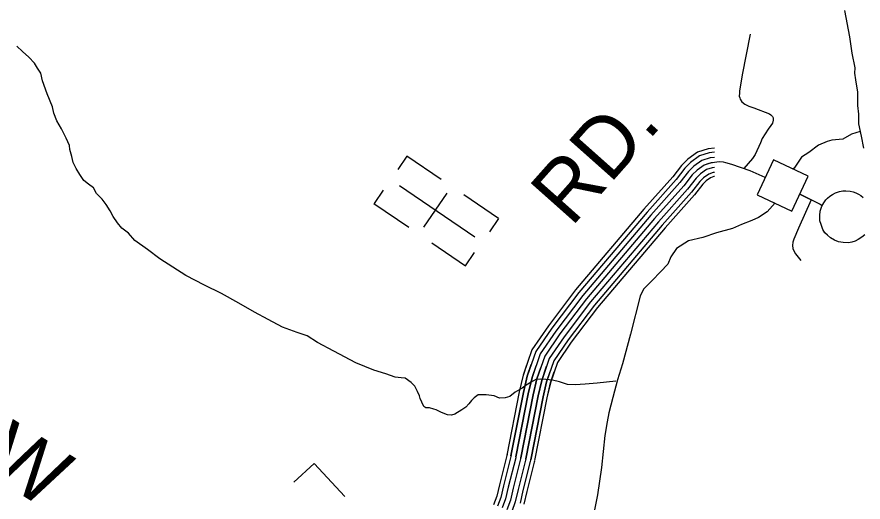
# Model space of a CAD drawing. Extents: x 1788175 to 1969470, y 584502 to 738744.
# Drawn here: x 1926145 to 1931371, y 611833 to 614828 of the extents above; entities that cross this region are included whole.
import ezdxf

# ---------------------------------------------------------------- set-up
doc = ezdxf.new("R2010")
doc.units = 0
for name, color, linetype in [('DESIGN - ROW - Right-of-Way and Easement Labels', 7, 'Continuous'), ('DESIGN - TRANSPORTATION - Text', 7, 'Continuous'), ('DESIGN - UTILITIES - Cable (Underground) with Text', 7, 'Continuous'), ('SURVEY - CONTOURS - Index with Text', 7, 'Continuous'), ('SURVEY - DRAINAGE - Storm Sewer', 7, 'Continuous'), ('SURVEY - TRANSPORTATION - Roads', 7, 'Continuous'), ('SURVEY - VEGETATION - Features with Text', 7, 'Continuous')]:
    doc.layers.add(name, color=color, linetype=linetype)

msp = doc.modelspace()

# ---------------------------------------------------------------- linework, layer by layer
at = {"layer": 'DESIGN - TRANSPORTATION - Text'}
for points in [[(1931257.5, 614867.4), (1931287.5, 614706.1), (1931302.5, 614604.9), (1931321.3, 614514.9), (1931317.5, 614481.2), (1931325, 614439.9), (1931336.3, 614363.1), (1931336.3, 614280.6), (1931343.8, 614228.1), (1931343.8, 614168.1), (1931358.8, 614093.1), (1931373.8, 614018.1)], [(1929845, 612580), (1929729.1, 612567.9), (1929655.2, 612560.8), (1929593.3, 612557.9), (1929545.3, 612559.2), (1929497.2, 612574.6), (1929453, 612586), (1929411, 612589.4), (1929377, 612592.9), (1929351, 612590.5), (1929321.3, 612574.1), (1929291.5, 612555.6), (1929265.8, 612537.3), (1929222.2, 612512.6), (1929188.6, 612484.1), (1929160.7, 612477.7), (1929126.7, 612475.2), (1929092.6, 612488.7), (1929044.1, 612495.8), (1928994.5, 612495.3), (1928968.8, 612477), (1928953, 612460.7), (1928937.3, 612440.5), (1928917.6, 612418.2), (1928893.8, 612401.8), (1928850.2, 612375.1), (1928830.3, 612368.9), (1928804.3, 612372.5), (1928768.1, 612386), (1928733.9, 612403.5), (1928719.9, 612407.3), (1928693.8, 612415), (1928671.8, 612414.7), (1928657.7, 612422.5), (1928645.4, 612450.3), (1928635, 612472.6), (1928630.9, 612488.2), (1928618.5, 612516), (1928602.1, 612547.8), (1928579.8, 612571.6), (1928543.5, 612597.1), (1928519.5, 612600.7), (1928481.5, 612604.2), (1928423.3, 612625.4), (1928349, 612648.4), (1928238.5, 612692.9), (1928103.6, 612765), (1928001, 612817.7), (1927938.5, 612858.8), (1927876.3, 612880), (1927785.9, 612912.7), (1927697.4, 612959.5), (1927612.8, 613006.4), (1927516.2, 613061.1), (1927409.5, 613121.6), (1927302.9, 613172.2), (1927188.2, 613232.6), (1927107.6, 613283.6), (1927027, 613334.5), (1926952.3, 613391.5), (1926873.6, 613448.5), (1926835, 613494), (1926792.6, 613523.4), (1926766.2, 613557.1), (1926739.7, 613596.7), (1926721.3, 613630.5), (1926696.8, 613670.2), (1926672.4, 613703.9), (1926636, 613737.4), (1926617.5, 613773.2), (1926587.2, 613794.8), (1926558.9, 613818.5), (1926534.5, 613856.2), (1926512, 613891.9), (1926493.5, 613929.7), (1926485, 613967.6), (1926472.5, 614009.5), (1926470.2, 614035.5), (1926449.6, 614079.2), (1926420.9, 614136.9), (1926392.2, 614186.6), (1926373.6, 614234.4), (1926365.1, 614272.3), (1926332.1, 614353.9), (1926303.1, 614433.6), (1926292.4, 614481.5), (1926272.1, 614511.3), (1926253.7, 614543), (1926219.2, 614580.6), (1926178.8, 614614.1), (1926144.4, 614647.6)], [(1931353.1, 614121.2), (1931298.8, 614104.3), (1931246.3, 614074.3), (1931178.8, 614066.8), (1931148.8, 614059.3), (1931096.3, 614036.8), (1931036.3, 613991.8), (1930991.3, 613961.8), (1930946.3, 613894.3), (1930938.1, 613887.5)], [(1930828.9, 613680.1), (1930779.3, 613625.4), (1930724.6, 613590.7), (1930684.9, 613570.8), (1930620.3, 613546), (1930565.6, 613521.1), (1930466.3, 613496.3), (1930381.8, 613466.5), (1930292.4, 613446.6), (1930219.3, 613399), (1930184, 613347.8), (1930164.8, 613302.9), (1930120, 613254.9), (1930068.8, 613200.5), (1930014.2, 613148.5), (1929994.3, 613103.8), (1929934.7, 612870.3), (1929885, 612686.5), (1929855.2, 612587.2), (1929825.4, 612477.9), (1929800.6, 612383.5), (1929790.7, 612328.8), (1929775.7, 612244.4), (1929755.9, 612045.7), (1929731.3, 611877.7)], [(1929731.3, 611877.7), (1929703.4, 611743.3)]]:
    msp.add_lwpolyline(points, dxfattribs=at)
at = {"layer": 'DESIGN - UTILITIES - Cable (Underground) with Text'}
for p, q in [((1928553.8, 613968.3), (1928497.9, 613885.8)), ((1928766.2, 613824.2), (1928553.7, 613968.3)), ((1928406.4, 613758.1), (1928350.9, 613676.1)), ((1928799.7, 613741), (1928657.4, 613531.1)), ((1929119.3, 613584.8), (1928905.6, 613729.6)), ((1928350.6, 613675.7), (1928566.4, 613529.3)), ((1929119.1, 613584.7), (1929063.3, 613502.4)), ((1928707.9, 613433.3), (1928916, 613292.2)), ((1928916.1, 613292.3), (1928971.2, 613373.6)), ((1927855.9, 611955.7), (1927981.9, 612071.4)), ((1928169.6, 611867), (1927981.9, 612071.4))]:
    msp.add_line(p, q, dxfattribs=at)
msp.add_lwpolyline([(1928507.9, 613787.5), (1928973.8, 613471.6)], dxfattribs=at)
at = {"layer": 'SURVEY - CONTOURS - Index with Text'}
for points in [[(1930454.1, 614018.2), (1930414.8, 614014.5), (1930349.4, 613993.2), (1930289.4, 613950.2), (1930250.5, 613911.3), (1930196.4, 613841.8), (1930017.7, 613640.7), (1929595.6, 613143.2), (1929427.8, 612922.1), (1929326.3, 612773.8), (1929272.1, 612617.6), (1929248.2, 612514.1), (1929171.5, 612123.1)], [(1930454.1, 613992.4), (1930420, 613989.2), (1930361.2, 613970), (1930306.1, 613930.5), (1930269.8, 613894.2), (1930216.2, 613825.3), (1930037.1, 613623.8), (1929615.6, 613127.1), (1929448.7, 612907), (1929349.4, 612762.1), (1929296.9, 612610.5), (1929273.4, 612508.8), (1929196.8, 612118.2)], [(1930454.1, 613961.2), (1930426.3, 613958.7), (1930375.3, 613942), (1930326.3, 613906.8), (1930293.1, 613873.7), (1930240.1, 613805.5), (1930060.5, 613603.5), (1929639.8, 613107.6), (1929473.9, 612888.9), (1929377.4, 612748), (1929326.7, 612601.9), (1929303.7, 612502.3), (1929227.2, 612112.2)], [(1930454.1, 613930.1), (1930432.6, 613928.1), (1930389.5, 613914), (1930346.4, 613883.1), (1930316.4, 613853.1), (1930263.9, 613785.6), (1930083.9, 613583.2), (1929664, 613088.2), (1929499, 612870.8), (1929405.3, 612733.9), (1929356.5, 612593.3), (1929334, 612495.8), (1929257.6, 612106.3)], [(1930454.1, 613928.7), (1930419.5, 613923.8), (1930389.5, 613914), (1930346.4, 613883.1), (1930316.4, 613853.1), (1930263.9, 613785.6), (1930083.9, 613583.2), (1929664, 613088.2), (1929499, 612870.8), (1929405.3, 612733.9), (1929356.5, 612593.3), (1929334, 612495.8), (1929257.6, 612106.3)], [(1930454.1, 613899), (1930438.9, 613897.6), (1930403.7, 613886.1), (1930366.5, 613859.4), (1930339.7, 613832.6), (1930287.8, 613765.8), (1930107.3, 613562.8), (1929688.2, 613068.8), (1929524.2, 612852.6), (1929433.2, 612719.8), (1929386.4, 612584.7), (1929364.4, 612489.3), (1929288, 612100.3)], [(1930766.7, 613836.9), (1930674.5, 613878.4), (1930560.1, 613916.9), (1930522.6, 613928.1), (1930508.7, 613931.2), (1930483.2, 613932.8), (1930454.1, 613928.7)], [(1930766.7, 613836.9), (1930674.5, 613878.4), (1930560.1, 613916.9), (1930522.6, 613928.1)], [(1930454.1, 613867.8), (1930445.3, 613867), (1930417.8, 613858.1), (1930386.7, 613835.7), (1930363, 613812), (1930311.6, 613746), (1930130.8, 613542.5), (1929712.4, 613049.4), (1929549.3, 612834.5), (1929461.1, 612705.7), (1929416.2, 612576.1), (1929394.7, 612482.9), (1929318.4, 612094.3)], [(1930454.1, 613843), (1930450.3, 613842.7), (1930429.1, 613835.8), (1930402.7, 613816.8), (1930381.5, 613795.6), (1930330.6, 613730.1), (1930149.4, 613526.3), (1929731.6, 613033.9), (1929569.4, 612820), (1929483.4, 612694.5), (1929440, 612569.3), (1929418.9, 612477.7), (1929342.7, 612089.6)], [(1930981.1, 613734.5), (1931105.7, 613672.2), (1931119.2, 613664.5)], [(1930987.5, 613731.3), (1931105.7, 613672.2), (1931119.2, 613664.5)], [(1929172.5, 612123), (1929249.2, 612513.9), (1929273.1, 612617.3), (1929294.9, 612680.4)], [(1929196.8, 612118.2), (1929273.4, 612508.8), (1929296.9, 612610.5), (1929322.1, 612683.3)], [(1929227.2, 612112.2), (1929303.7, 612502.3), (1929326.7, 612601.9), (1929351.5, 612673.5)], [(1929257.6, 612106.3), (1929334, 612495.8), (1929356.5, 612593.3), (1929380.8, 612663.3)], [(1929288, 612100.3), (1929364.4, 612489.3), (1929386.4, 612584.7), (1929416.4, 612671.3)], [(1929318.4, 612094.3), (1929394.7, 612482.9), (1929416.2, 612576.1), (1929441.8, 612650)], [(1929343.7, 612089.4), (1929419.8, 612477.5), (1929441, 612569), (1929464.3, 612636.3)], [(1929172.4, 612127), (1929170.8, 612120.6), (1929125, 611939.1), (1929109, 611869.1), (1929089.7, 611816.2)], [(1929197.4, 612120.9), (1929195.8, 612114.4), (1929150, 611933.1), (1929133.7, 611861.8), (1929113.8, 611807.3)], [(1929227.5, 612113.6), (1929225.9, 612107), (1929180.1, 611925.9), (1929163.5, 611853), (1929142.9, 611796.6)], [(1929257.6, 612106.3), (1929256, 612099.5), (1929210.3, 611918.6), (1929193.3, 611844.2), (1929172, 611785.9)], [(1929257.6, 612106.3), (1929256, 612099.5), (1929210.3, 611918.6), (1929193.3, 611844.2), (1929172, 611785.9)], [(1929287.7, 612098.9), (1929286, 612092.1), (1929240.4, 611911.3), (1929223, 611835.4), (1929201.1, 611775.1)], [(1929317.8, 612091.6), (1929316.1, 612084.6), (1929270.6, 611904.1), (1929252.8, 611826.7)], [(1929341.9, 612085.7), (1929340.1, 612078.6), (1929294.6, 611898.3), (1929276.6, 611819.6)]]:
    msp.add_lwpolyline(points, dxfattribs=at)
at = {"layer": 'SURVEY - DRAINAGE - Storm Sewer'}
msp.add_lwpolyline([(1931032.8, 613844.3), (1930817.8, 613945.5), (1930716.7, 613730.5), (1930931.7, 613629.3)], close=True, dxfattribs=at)
at = {"layer": 'SURVEY - TRANSPORTATION - Roads'}
for points in [[(1930673.4, 614722.4), (1930624.5, 614471.2), (1930607.6, 614370.2), (1930607.2, 614358.5), (1930606.5, 614339), (1930610.1, 614329.1), (1930611.8, 614321.2), (1930622.8, 614303.2), (1930641.7, 614288.9), (1930664.7, 614278.3), (1930697.1, 614266.9), (1930793, 614229), (1930800.6, 614224.8), (1930811.8, 614212.7), (1930815.4, 614204.8), (1930815, 614191.1), (1930812.4, 614171.7), (1930802.3, 614158.3), (1930786, 614135.4), (1930765.7, 614106.8), (1930747.3, 614078.1), (1930737.5, 614051.2), (1930705.5, 613978.8), (1930688.9, 613955), (1930633.9, 613892)], [(1931050, 613700), (1930972, 613523.6), (1930943.5, 613455.8), (1930937.9, 613437.7), (1930935.8, 613417.2), (1930937.2, 613399.4), (1930944.9, 613379.9), (1930953.9, 613365.7), (1930987.3, 613323.8)]]:
    msp.add_lwpolyline(points, dxfattribs=at)
at = {"layer": 'SURVEY - VEGETATION - Features with Text'}
msp.add_lwpolyline([(1931381.5, 613483.4), (1931363.5, 613468.8), (1931341.5, 613453.9), (1931321.4, 613444.2), (1931301.8, 613438.4), (1931280.6, 613434.5), (1931248, 613434.7), (1931219.5, 613440.7), (1931194.3, 613450.7), (1931170.6, 613464), (1931150.9, 613480), (1931135.6, 613496.2), (1931122.8, 613516.8), (1931111.4, 613547.2), (1931104.8, 613568.6), (1931104.4, 613601.9), (1931106, 613628.3), (1931116.5, 613659.5), (1931128, 613680.9), (1931141.4, 613698.7), (1931152.5, 613709.4), (1931166.8, 613722.2), (1931183.2, 613732.3), (1931201.5, 613741.8), (1931224.8, 613750.3), (1931247, 613753.7), (1931264.9, 613755.1), (1931292, 613752.8), (1931310.7, 613748.2), (1931325.7, 613742.3), (1931343.3, 613734), (1931357.7, 613725.5), (1931372.8, 613713.9)], dxfattribs=at)

# ---------------------------------------------------------------- texts
at = {"layer": 'DESIGN - ROW - Right-of-Way and Easement Labels'}
for s, rotation, p in [('RD.', 48.3657, (1929568.8, 613525.5)), ('HOLLOW', 328.025, (1924499.3, 612922.4))]:
    msp.add_text(s, height=370, rotation=rotation, dxfattribs=at).set_placement(p)

doc.saveas('drawing.dxf')
